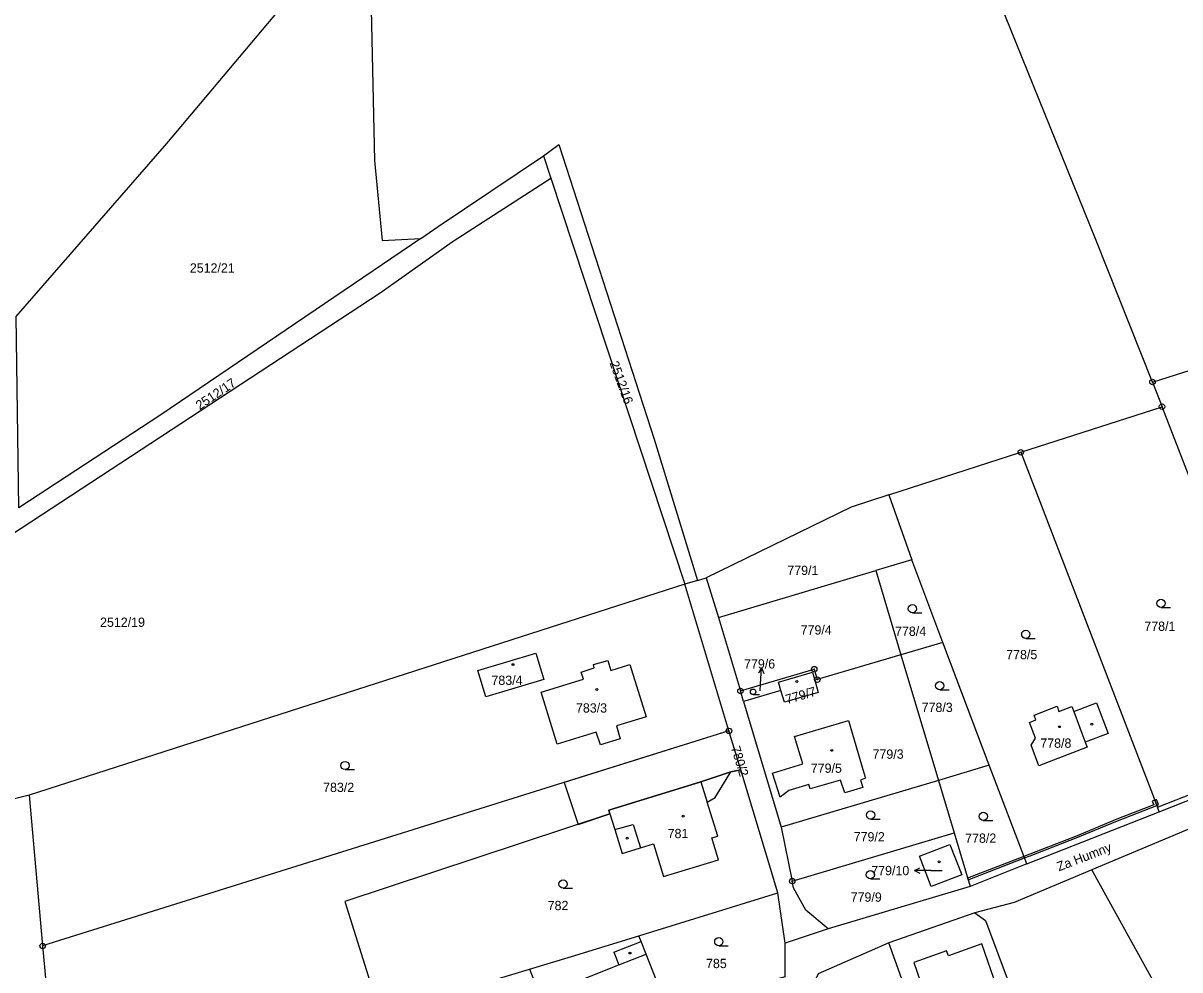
# Model space of a CAD drawing. Extents: x -562167 to -556918, y -1077891 to -1070763.
# Drawn here: x -558753 to -558541.3, y -1074045.9 to -1073872.6 of the extents above; entities that cross this region are included whole.
import ezdxf

# ---------------------------------------------------------------- set-up
doc = ezdxf.new("R2010")
doc.units = 0
for name, color, linetype in [('Hranice parcel', 7, 'Continuous'), ('Parcelní čísla', 7, 'Continuous'), ('Pop  PČ popisy', 7, 'Continuous'), ('Vnitřní kresba', 7, 'Continuous'), ('Věcná břemena k části', 7, 'Continuous'), ('Značky bodu BP', 7, 'Continuous'), ('Značky budov', 7, 'Continuous'), ('Značky kultur', 7, 'Continuous')]:
    doc.layers.add(name, color=color, linetype=linetype)

msp = doc.modelspace()

# ---------------------------------------------------------------- linework, layer by layer
at = {"layer": 'Hranice parcel'}
for p, q in [((-558657.79, -1073896.86), (-558656.44, -1073900.94)), ((-558656.44, -1073900.94), (-558631.93, -1073975.28)), ((-558546.29, -1073938.28), (-558476.21, -1073916.13)), ((-558546.29, -1073938.28), (-558544.54, -1073942.8)), ((-558570.4, -1073951.14), (-558544.54, -1073942.8)), ((-558535.17, -1073967.05), (-558544.54, -1073942.8)), ((-558594.54, -1073958.93), (-558570.4, -1073951.14)), ((-558570.4, -1073951.14), (-558545.35, -1074016.13)), ((-558594.54, -1073958.93), (-558590.36, -1073970.85)), ((-558590.36, -1073970.85), (-558596.93, -1073972.81)), ((-558584.68, -1073985.93), (-558590.36, -1073970.85)), ((-558629.56, -1073974.58), (-558627.97, -1073974.11)), ((-558627.97, -1073974.11), (-558625.73, -1073981.4)), ((-558625.73, -1073981.4), (-558596.93, -1073972.81)), ((-558596.93, -1073972.81), (-558592.34, -1073988.21)), ((-558631.93, -1073975.28), (-558751.94, -1074013.89)), ((-558629.56, -1073974.58), (-558631.93, -1073975.28)), ((-558623.82, -1074002.14), (-558631.93, -1073975.28)), ((-558625.73, -1073981.4), (-558621.72, -1073994.83)), ((-558584.68, -1073985.93), (-558592.34, -1073988.21)), ((-558592.34, -1073988.21), (-558607.65, -1073992.75)), ((-558592.34, -1073988.21), (-558585.48, -1074011.2)), ((-558607.65, -1073992.75), (-558608.1, -1073992.88)), ((-558621.15, -1073996.75), (-558621.72, -1073994.83)), ((-558614.33, -1073994.73), (-558621.15, -1073996.75)), ((-558621.15, -1073996.75), (-558614.27, -1074019.79)), ((-558623.82, -1074002.14), (-558749.47, -1074041.5)), ((-558621.67, -1074009.24), (-558623.82, -1074002.14)), ((-558621.67, -1074009.24), (-558623.48, -1074009.65)), ((-558614.87, -1074031.77), (-558621.67, -1074009.24)), ((-558576.16, -1074008.42), (-558585.48, -1074011.2)), ((-558569.3, -1074026.5), (-558576.16, -1074008.42)), ((-558585.48, -1074011.2), (-558614.27, -1074019.79)), ((-558585.48, -1074011.2), (-558582.62, -1074020.78)), ((-558751.94, -1074013.89), (-558760.65, -1074016.09)), ((-558751.94, -1074013.89), (-558749.47, -1074041.5)), ((-558545.04, -1074016.94), (-558545.35, -1074016.13)), ((-558569.3, -1074026.5), (-558545.04, -1074016.94)), ((-558614.27, -1074019.79), (-558612.25, -1074029.64)), ((-558612.25, -1074029.64), (-558582.62, -1074020.78)), ((-558582.62, -1074020.78), (-558579.69, -1074030.6)), ((-558569.3, -1074026.5), (-558579.69, -1074030.6)), ((-558533.18, -1074071.16), (-558557.42, -1074027.6)), ((-558579.69, -1074030.6), (-558605.69, -1074038.35)), ((-558640.33, -1074039.64), (-558614.87, -1074031.77)), ((-558613.52, -1074041.01), (-558614.87, -1074031.77)), ((-558578.81, -1074035.42), (-558594.57, -1074040.94)), ((-558605.69, -1074038.35), (-558613.52, -1074041.01)), ((-558749.47, -1074041.5), (-558746.61, -1074073.44)), ((-558613.51, -1074047.15), (-558613.52, -1074041.01)), ((-558579.45, -1074082.93), (-558594.57, -1074040.94))]:
    msp.add_line(p, q, dxfattribs=at)
for points in [[(-558546.29, -1073938.28), (-558556.62, -1073912.36), (-558574.36, -1073868.48), (-558587.4, -1073833.88), (-558597.41, -1073799.35), (-558603.52, -1073697.9), (-558607.96, -1073611.02), (-558606.42, -1073599.32), (-558606.71, -1073560.37), (-558607.69, -1073518.46), (-558609.4, -1073494.88), (-558609.83, -1073476.57), (-558610.33, -1073461.61), (-558614.24, -1073416.95), (-558628.27, -1073366.79)], [(-558753.82, -1073961.29), (-558754.34, -1073926.27), (-558726.75, -1073894.64), (-558689.78, -1073850.62), (-558688.69, -1073897.74), (-558687.34, -1073912.38), (-558680.25, -1073912.04)], [(-558657.79, -1073896.86), (-558654.94, -1073894.81), (-558637.5, -1073948.77), (-558629.56, -1073974.58)], [(-558680.25, -1073912.04), (-558677.07, -1073909.84), (-558657.79, -1073896.86)], [(-558839.43, -1074021.91), (-558840.47, -1073997.79), (-558837.27, -1073983.02), (-558808.05, -1073978.41), (-558786.46, -1073977.01), (-558758.93, -1073968.66), (-558687.69, -1073921.97), (-558674.49, -1073912.62), (-558656.44, -1073900.94)], [(-558680.25, -1073912.04), (-558727.82, -1073944.3), (-558753.82, -1073961.29)], [(-558594.54, -1073958.93), (-558601.48, -1073961.16), (-558627.97, -1073974.11)], [(-558576.16, -1074008.42), (-558583.27, -1073989.69), (-558584.68, -1073985.93)], [(-558657.7, -1073992.71), (-558668.32, -1073995.91), (-558669.8, -1073991.1), (-558659.15, -1073987.89), (-558657.7, -1073992.71)], [(-558638.96, -1073999.54), (-558644.4, -1074001.24), (-558643.72, -1074003.61), (-558647.33, -1074004.72), (-558648.12, -1074002.36), (-558655.25, -1074004.57), (-558658.2, -1073995.04), (-558650.46, -1073992.65), (-558650.86, -1073991.37), (-558648.48, -1073990.61), (-558648.62, -1073989.96), (-558646, -1073989.28), (-558645.47, -1073991.06), (-558641.97, -1073990), (-558638.96, -1073999.54)], [(-558621.72, -1073994.83), (-558608.22, -1073990.83), (-558607.65, -1073992.75)], [(-558614.33, -1073994.73), (-558614.78, -1073993.24), (-558608.52, -1073991.39), (-558608.1, -1073992.88)], [(-558608.1, -1073992.88), (-558607.48, -1073995.1), (-558613.68, -1073996.91), (-558614.33, -1073994.73)], [(-558554.39, -1074002.62), (-558558.59, -1074004.21), (-558558.23, -1074005.14), (-558567.1, -1074008.52), (-558568.53, -1074004.74), (-558567.73, -1074003.44), (-558568.83, -1074000.61), (-558567.62, -1074000.12), (-558567.97, -1073999.28), (-558563.77, -1073997.63), (-558563.41, -1073998.57), (-558561.07, -1073997.68), (-558560.72, -1073998.61), (-558556.52, -1073997.02), (-558554.39, -1074002.62)], [(-558610.3, -1074008.17), (-558611.81, -1074003.16), (-558601.97, -1074000.22), (-558599.11, -1074009.79), (-558598.85, -1074010.8), (-558599.75, -1074011.13), (-558599.33, -1074012.51), (-558602.63, -1074013.5), (-558603.4, -1074011.14), (-558608.96, -1074012.76), (-558609.23, -1074011.95), (-558612.84, -1074013.05), (-558614.48, -1074014.25), (-558615.87, -1074009.87), (-558610.3, -1074008.17)], [(-558545.35, -1074016.13), (-558527.18, -1074008.95), (-558522.46, -1074006.12), (-558520.89, -1074003.98)], [(-558545.04, -1074016.94), (-558524.98, -1074009.03), (-558520.41, -1074005.23)], [(-558623.48, -1074009.65), (-558628.95, -1074011.48), (-558645.81, -1074016.67), (-558645.61, -1074017.33)], [(-558645.61, -1074017.33), (-558644.73, -1074020.18), (-558643.38, -1074024.58), (-558640.02, -1074023.54), (-558637.63, -1074022.81), (-558635.78, -1074028.82), (-558625.72, -1074025.72), (-558626.95, -1074021.74), (-558625.89, -1074021.41), (-558627.81, -1074015.17), (-558626.37, -1074014.34), (-558623.48, -1074009.65)], [(-558518.74, -1074012.27), (-558531.11, -1074016.54), (-558557.42, -1074027.6)], [(-558645.61, -1074017.33), (-558694.12, -1074033.34), (-558687.56, -1074054.38)], [(-558583.37, -1074022.94), (-558581.21, -1074028.48), (-558586.81, -1074030.63), (-558588.95, -1074025.09), (-558583.37, -1074022.94)], [(-558557.42, -1074027.6), (-558571.62, -1074033.58), (-558578.81, -1074035.42)], [(-558605.69, -1074038.35), (-558609.75, -1074034.96), (-558612, -1074030.88), (-558612.25, -1074029.64)], [(-558578.81, -1074035.42), (-558576.85, -1074036.85), (-558569.93, -1074055.46), (-558567.03, -1074067.86), (-558565.82, -1074073.59)], [(-558660.32, -1074045.77), (-558652.67, -1074043.45), (-558640.33, -1074039.64)], [(-558613.51, -1074047.15), (-558635.08, -1074052.93), (-558639, -1074043), (-558639.91, -1074040.69), (-558640.33, -1074039.64)], [(-558594.57, -1074040.94), (-558598.17, -1074042.53), (-558607.47, -1074046.58), (-558608.54, -1074048.83)], [(-558586.39, -1074054.98), (-558574.25, -1074050.63), (-558577.51, -1074041.13), (-558583.64, -1074043.32), (-558583.98, -1074042.38), (-558590, -1074044.53), (-558586.39, -1074054.98)], [(-558687.56, -1074054.38), (-558666.79, -1074047.72), (-558660.32, -1074045.77)], [(-558660.32, -1074045.77), (-558657.89, -1074051.86), (-558656.03, -1074051.25), (-558653.22, -1074060.14)]]:
    msp.add_lwpolyline(points, dxfattribs=at)
at = {"layer": 'Pop  PČ popisy'}
for p, q in [((-558617.85, -1073990.62), (-558618.42, -1073991.58)), ((-558618.06, -1073993.61), (-558617.85, -1073990.62)), ((-558617.85, -1073990.62), (-558617.42, -1073991.65)), ((-558618.14, -1073994.82), (-558618.06, -1073993.61)), ((-558589.87, -1074027.7), (-558588.87, -1074027.2)), ((-558586.87, -1074027.7), (-558589.87, -1074027.7)), ((-558589.87, -1074027.7), (-558588.87, -1074028.2)), ((-558586.87, -1074027.7), (-558584.79, -1074027.7))]:
    msp.add_line(p, q, dxfattribs=at)
at = {"layer": 'Vnitřní kresba'}
for p, q in [((-558560.72, -1073998.61), (-558558.59, -1074004.21)), ((-558628.95, -1074011.48), (-558627.81, -1074015.17)), ((-558644.73, -1074020.18), (-558641.34, -1074019.28)), ((-558641.34, -1074019.28), (-558640.02, -1074023.54)), ((-558644.91, -1074042.62), (-558639.91, -1074040.69)), ((-558644.91, -1074042.62), (-558643.98, -1074044.97)), ((-558643.98, -1074044.97), (-558639, -1074043)), ((-558650.59, -1074047.58), (-558643.98, -1074044.97))]:
    msp.add_line(p, q, dxfattribs=at)
at = {"layer": 'Věcná břemena k části'}
for points in [[(-558645.61, -1074017.33), (-558645.81, -1074016.67), (-558628.95, -1074011.48), (-558623.48, -1074009.65), (-558621.67, -1074009.24), (-558623.82, -1074002.14), (-558653.97, -1074011.58), (-558651.43, -1074019.25)], [(-558651.43, -1074019.25), (-558645.61, -1074017.33), (-558645.81, -1074016.67), (-558628.95, -1074011.48), (-558623.48, -1074009.65), (-558621.67, -1074009.24), (-558623.82, -1074002.14), (-558653.97, -1074011.58)], [(-558651.43, -1074019.25), (-558645.61, -1074017.33), (-558645.81, -1074016.67), (-558628.95, -1074011.48), (-558623.48, -1074009.65), (-558621.67, -1074009.24), (-558623.82, -1074002.14), (-558653.97, -1074011.58)], [(-558569.82, -1074025.13), (-558569.72, -1074025.4), (-558568.67, -1074025), (-558559.96, -1074021.61), (-558552.7, -1074018.59), (-558545.49, -1074015.77), (-558545.86, -1074014.8), (-558546.33, -1074015), (-558546.05, -1074015.66), (-558552.82, -1074018.31), (-558560.08, -1074021.33), (-558568.77, -1074024.72)], [(-558545.58, -1074014.68), (-558545.86, -1074014.8), (-558545.49, -1074015.77), (-558545.17, -1074015.64)], [(-558569.72, -1074025.4), (-558569.82, -1074025.13), (-558580.14, -1074029.11), (-558580.05, -1074029.39)]]:
    msp.add_lwpolyline(points, close=True, dxfattribs=at)
at = {"layer": 'Značky bodu BP'}
for centre, radius in [((-558546.29, -1073938.28), 0.5), ((-558546.29, -1073938.28), 0.0303), ((-558544.54, -1073942.8), 0.5), ((-558544.54, -1073942.8), 0.0303), ((-558570.4, -1073951.14), 0.5), ((-558570.4, -1073951.14), 0.0303), ((-558608.22, -1073990.83), 0.5), ((-558608.22, -1073990.83), 0.0303), ((-558607.65, -1073992.75), 0.5), ((-558607.65, -1073992.75), 0.0303), ((-558621.72, -1073994.83), 0.5), ((-558621.72, -1073994.83), 0.0303), ((-558623.82, -1074002.14), 0.5), ((-558623.82, -1074002.14), 0.0303), ((-558612.25, -1074029.64), 0.5), ((-558612.25, -1074029.64), 0.0303), ((-558749.47, -1074041.5), 0.5), ((-558749.47, -1074041.5), 0.0303)]:
    msp.add_circle(centre, radius, dxfattribs=at)
at = {"layer": 'Značky budov'}
for centre in [(-558663.36, -1073990.01), (-558611.42, -1073993.09), (-558648.02, -1073994.56), (-558563.34, -1074001.37), (-558557.4, -1074000.89), (-558604.99, -1074005.7), (-558632.2, -1074017.76), (-558642.44, -1074021.78), (-558585.36, -1074026.11), (-558641.94, -1074042.8)]:
    msp.add_circle(centre, 0.175, dxfattribs=at)
at = {"layer": 'Značky kultur'}
for p, q in [((-558590.24, -1073980.53), (-558588.49, -1073980.53)), ((-558544.73, -1073979.54), (-558542.98, -1073979.54)), ((-558569.49, -1073985.2), (-558567.74, -1073985.2)), ((-558619.41, -1073995.49), (-558618.23, -1073995.49)), ((-558585.24, -1073994.62), (-558583.49, -1073994.62)), ((-558694.11, -1074009.22), (-558692.36, -1074009.22)), ((-558597.9, -1074018.29), (-558596.15, -1074018.29)), ((-558577.27, -1074018.53), (-558575.52, -1074018.53)), ((-558597.94, -1074029.22), (-558596.19, -1074029.22)), ((-558654.19, -1074030.93), (-558652.44, -1074030.93)), ((-558625.69, -1074041.46), (-558623.94, -1074041.46))]:
    msp.add_line(p, q, dxfattribs=at)
for centre, radius in [((-558544.73, -1073978.79), 0.75), ((-558590.24, -1073979.78), 0.75), ((-558569.49, -1073984.45), 0.75), ((-558585.24, -1073993.87), 0.75), ((-558619.41, -1073994.99), 0.502), ((-558694.11, -1074008.47), 0.75), ((-558597.9, -1074017.54), 0.75), ((-558577.27, -1074017.78), 0.75), ((-558597.94, -1074028.47), 0.75), ((-558654.19, -1074030.18), 0.75), ((-558625.69, -1074040.71), 0.75)]:
    msp.add_circle(centre, radius, dxfattribs=at)

# ---------------------------------------------------------------- texts
at = {"layer": 'Parcelní čísla'}
for s, p in [('2512/21', (-558722.52, -1073918.25)), ('779/1', (-558613.14, -1073973.6)), ('2512/19', (-558738.95, -1073983.1)), ('779/4', (-558610.7, -1073984.51)), ('778/1', (-558547.78, -1073983.83)), ('778/4', (-558593.42, -1073984.75)), ('779/6', (-558621.06, -1073990.72)), ('778/5', (-558573.07, -1073989.02)), ('783/4', (-558667.3, -1073993.72)), ('783/3', (-558651.83, -1073998.79)), ('778/3', (-558588.55, -1073998.68)), ('778/8', (-558566.83, -1074005.23)), ('779/3', (-558597.54, -1074007.24)), ('779/5', (-558608.84, -1074009.81)), ('783/2', (-558698.12, -1074013.32)), ('781', (-558635.05, -1074021.77)), ('779/2', (-558600.99, -1074022.37)), ('778/2', (-558580.58, -1074022.62)), ('779/10', (-558597.77, -1074028.55)), ('782', (-558657.01, -1074034.95)), ('779/9', (-558601.54, -1074033.41)), ('785', (-558628.02, -1074045.56))]:
    msp.add_text(s, height=1.7, dxfattribs=at).set_placement(p)
for s, rotation, p in [('2512/16', 290, (-558645.71, -1073934.79)), ('2512/17', 34, (-558720.72, -1073943.46)), ('779/7', 16, (-558613.2, -1073997.23)), ('780/2', 287, (-558623.48, -1074005.21))]:
    msp.add_text(s, height=1.7, rotation=rotation, dxfattribs=at).set_placement(p)
at = {"layer": 'Pop  PČ popisy'}
msp.add_text('Za Humny', height=1.7, rotation=21, dxfattribs=at).set_placement((-558563.41, -1074027.86))

doc.saveas('drawing.dxf')
